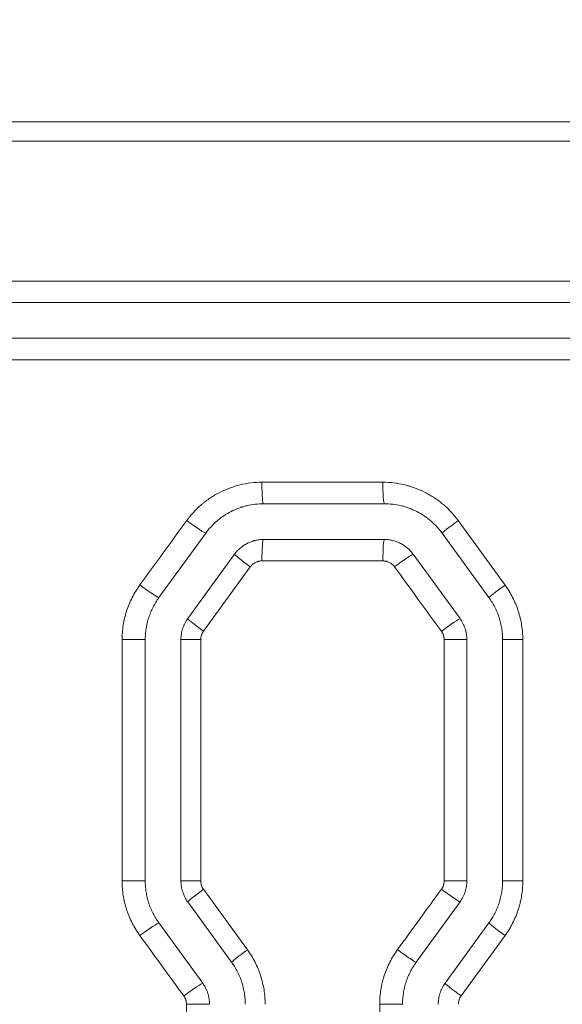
# Model space of a CAD drawing. Header units: millimetres. Extents: x 0 to 594, y 0 to 420.
# Tile 222 of 420: x 264.51 to 268.31, y 317.42 to 324.3. Entities that reach past the tile are written whole.
import ezdxf

# ---------------------------------------------------------------- set-up
doc = ezdxf.new("R2010")
doc.units = ezdxf.units.MM
doc.layers.add('1', color=7, linetype='Continuous', true_color=0xffffff)
doc.styles.add('Arial Unicode MS', font='txt')
doc.dimstyles.get("Standard").update_dxf_attribs({"dimtxt": 0.18, "dimasz": 0.18, "dimexe": 0.18, "dimexo": 0.0625, "dimgap": 0.09, "dimtad": 0, "dimtih": 1, "dimtoh": 1, "dimdec": 4, "dimzin": 0, "dimdsep": 46, "dimtxsty": 'Standard', "dimcen": 0.09, "dimadec": 0, "dimazin": 0, "dimtfac": 1, "dimtdec": 4, "dimtofl": 0, "dimtmove": 0, "dimatfit": 3, "dimfxl": 0, "dimtolj": 1, "dimtzin": 0, "dimarcsym": 0})

# ---------------------------------------------------------------- blocks, each defined once
blk = doc.blocks.new('_U0')
at = {"layer": '1', "color": 18, "lineweight": 13}
for p, q in [((147.6569, 304.1723), (147.6569, 390.192)), ((305.8469, 301.3923), (305.8469, 390.192)), ((147.6569, 388.192), (198.8518, 388.192)), ((305.8469, 388.192), (254.6521, 388.192))]:
    blk.add_line(p, q, dxfattribs=at)
at = {"layer": '1', "color": 18}
for points in [[(147.6569, 388.192), (151.1569, 389.1299), (151.1569, 387.2542)], [(305.8469, 388.192), (302.3469, 387.2542), (302.3469, 389.1299)]]:
    blk.add_solid(points, dxfattribs=at)
at = {"layer": '1', "color": 18, "linetype": 'Continuous', "lineweight": 13, "char_height": 3.5, "attachment_point": 7, "line_spacing_factor": 1.047437, "style": 'Arial Unicode MS'}
for s, insert in [('\\fArial Unicode MS|b0|i0;\\W1.0000;3.16', (200.5373, 385.5562)), ('\\fArial Unicode MS|b0|i0;\\W1.0000;LIFT POINT SPAN', (213.2036, 385.5562))]:
    blk.add_mtext(s, dxfattribs=dict(at, insert=insert))
blk = doc.blocks.new('_U8')
at = {"layer": '1', "color": 18, "lineweight": 13}
for p, q in [((305.8469, 341.6323), (287.0636, 341.6323)), ((289.0636, 341.6323), (289.0636, 254.0957)), ((305.8469, 301.3923), (287.0636, 301.3923)), ((289.0636, 254.0957), (284.0636, 254.0957))]:
    blk.add_line(p, q, dxfattribs=at)
at = {"layer": '1', "color": 18}
for points in [[(289.0636, 341.6323), (290.0014, 338.1323), (288.1258, 338.1323)], [(289.0636, 301.3923), (288.1258, 304.8923), (290.0014, 304.8923)]]:
    blk.add_solid(points, dxfattribs=at)
at = {"layer": '1', "color": 18, "linetype": 'Continuous', "lineweight": 13, "char_height": 3.5, "attachment_point": 7, "line_spacing_factor": 1.047437, "style": 'Arial Unicode MS'}
for s, insert in [('\\fArial Unicode MS|b0|i0;\\W1.0000;0.8', (259.842, 251.4599)), ('\\fArial Unicode MS|b0|i0;\\W1.0000;CTRS', (269.7891, 251.4599)), ('\\fArial Unicode MS|b0|i0;\\W1.0000;AFT LIFT POINTS', (259.842, 244.3979))]:
    blk.add_mtext(s, dxfattribs=dict(at, insert=insert))

msp = doc.modelspace()

# ---------------------------------------------------------------- linework, layer by layer
at = {"layer": '1', "color": 155, "linetype": 'Continuous', "lineweight": 13}
for p, q in [((260.4709, 322.4733), (273.8408, 322.4733)), ((273.8415, 322.3233), (260.4708, 322.3233)), ((260.4708, 322.0733), (273.8415, 322.0733)), ((273.8408, 321.9233), (260.4709, 321.9233)), ((266.2078, 321.0664), (267.0542, 321.0664)), ((266.2189, 320.9164), (267.0641, 320.9164)), ((267.5807, 320.7985), (267.9086, 320.3479)), ((265.487, 320.2597), (265.8144, 320.7103)), ((267.0641, 320.6664), (266.2189, 320.6664)), ((267.796, 320.2597), (267.4686, 320.7103)), ((265.6893, 320.1128), (266.0166, 320.5634)), ((267.0542, 320.5164), (266.2078, 320.5164)), ((267.5938, 320.1128), (267.2664, 320.5634)), ((266.1267, 320.4752), (265.7989, 320.0246)), ((265.2295, 319.9658), (265.3915, 319.9658)), ((265.2295, 318.2783), (265.2295, 319.9658)), ((265.3915, 318.2783), (265.3915, 319.9658)), ((265.6415, 318.2783), (265.6415, 319.9658)), ((265.7798, 319.9658), (265.6415, 319.9658)), ((265.7798, 319.9658), (265.7798, 318.2783)), ((267.4824, 319.9658), (267.6415, 319.9658)), ((267.4824, 318.2783), (267.4824, 319.9658)), ((267.6415, 318.2783), (267.6415, 319.9658)), ((267.8915, 318.2783), (267.8915, 319.9658)), ((268.0329, 319.9658), (267.8915, 319.9658)), ((268.0329, 319.9658), (268.0329, 318.2783)), ((265.2295, 318.2783), (265.3915, 318.2783)), ((265.7798, 318.2783), (265.6415, 318.2783)), ((267.4824, 318.2783), (267.6415, 318.2783)), ((268.0329, 318.2783), (267.8915, 318.2783)), ((265.7989, 318.2195), (266.1061, 317.7973)), ((265.996, 317.7091), (265.6893, 318.1313)), ((267.287, 317.7091), (267.5938, 318.1313)), ((265.7938, 317.5622), (265.487, 317.9844)), ((267.4893, 317.5622), (267.796, 317.9844)), ((267.9086, 317.8962), (267.6014, 317.474)), ((265.6801, 317.4152), (265.8415, 317.4152)), ((265.6801, 315.7301), (265.6801, 317.4152)), ((267.0318, 317.4152), (267.1915, 317.4152)), ((267.0318, 315.7301), (267.0318, 317.4152))]:
    msp.add_line(p, q, dxfattribs=at)
for centre, major_axis, ratio, start_param, end_param in [((266.2189, 321.0664), (0, 0.15), 0.074264, 1.570796, 3.141593), ((267.0641, 321.0664), (0, 0.15), 0.066536, 1.570796, 3.141593), ((265.6935, 320.7987), (-0.1214, 0.0882), 0.046567, 1.506784, 3.078028), ((267.59, 320.7985), (0.1214, 0.0882), 0.036328, 1.620756, 3.141593), ((266.2189, 320.5164), (0, -0.15), 0.074264, 3.141593, 4.712389), ((267.0641, 320.5164), (0, -0.15), 0.066536, 3.141593, 4.712389), ((266.138, 320.4752), (0.1214, -0.0882), 0.044167, 3.141593, 4.651672), ((267.1454, 320.4751), (-0.1214, -0.0882), 0.038725, 3.194399, 4.765643), ((265.3662, 320.3481), (-0.1214, 0.0882), 0.048337, 1.504357, 3.075602), ((267.9174, 320.3479), (0.1214, 0.0882), 0.034563, 1.618332, 3.141593), ((265.8106, 320.0246), (0.1214, -0.0882), 0.045937, 3.141593, 4.649246), ((267.4727, 320.0245), (-0.1214, -0.0882), 0.036959, 3.191974, 4.763219), ((265.8106, 318.2195), (0.1214, 0.0882), 0.045937, 1.633939, 3.141593), ((267.4727, 318.2196), (-0.1214, 0.0882), 0.036959, 1.519967, 3.091211), ((265.3662, 317.896), (-0.1214, -0.0882), 0.048337, 3.207584, 4.778828), ((267.9174, 317.8962), (0.1214, -0.0882), 0.034563, 3.141593, 4.664853), ((266.1174, 317.7973), (0.1214, 0.0882), 0.044279, 1.631666, 3.141593), ((267.166, 317.7974), (-0.1214, 0.0882), 0.038614, 1.517695, 3.088939), ((265.6729, 317.4738), (-0.1214, -0.0882), 0.046679, 3.20531, 4.776554), ((267.6106, 317.474), (0.1214, -0.0882), 0.036217, 3.141593, 4.662582)]:
    msp.add_ellipse(centre, major_axis=major_axis, ratio=ratio, start_param=start_param, end_param=end_param, dxfattribs=at)
for points, knots in [([(260.4539, 323.5868), (262.409, 323.5868), (264.3721, 323.5868), (268.8367, 323.5868), (271.3404, 323.5869), (273.8415, 323.5869)], [0, 0, 0, 0, 0.440579, 0.440579, 1, 1, 1, 1]), ([(273.8413, 323.4515), (272.5894, 323.4515), (271.3376, 323.4515), (268.8357, 323.4515), (267.5856, 323.4515), (265.0885, 323.4515), (263.8415, 323.4515), (261.8863, 323.4515), (261.1765, 323.4515), (260.4677, 323.4515)], [0, 0, 0, 0, 0.280048, 0.280048, 0.560097, 0.560097, 0.840145, 0.840145, 1, 1, 1, 1]), ([(265.6817, 320.7987), (265.6968, 320.8195), (265.7131, 320.8393), (265.7478, 320.8768), (265.7663, 320.8945), (265.7907, 320.9153), (265.7957, 320.9194), (265.8057, 320.9274), (265.8108, 320.9314), (265.8261, 320.9429), (265.8365, 320.9503), (265.8683, 320.9715), (265.8903, 320.9843), (265.9355, 321.0073), (265.9589, 321.0175), (265.989, 321.0286), (265.9951, 321.0307), (266.0073, 321.0348), (266.0134, 321.0368), (266.0317, 321.0423), (266.044, 321.0456), (266.0811, 321.0545), (266.1061, 321.0589), (266.1566, 321.0649), (266.182, 321.0664), (266.2078, 321.0664)], [0, 0, 0, 0, 0.125, 0.125, 0.25, 0.25, 0.28125, 0.28125, 0.3125, 0.3125, 0.375, 0.375, 0.5, 0.5, 0.625, 0.625, 0.65625, 0.65625, 0.6875, 0.6875, 0.75, 0.75, 0.875, 0.875, 1, 1, 1, 1]), ([(267.0542, 321.0664), (267.0799, 321.0664), (267.1055, 321.0649), (267.1562, 321.0589), (267.1813, 321.0544), (267.2125, 321.0469), (267.2187, 321.0453), (267.2281, 321.0428), (267.2312, 321.0419), (267.2373, 321.0402), (267.2404, 321.0393), (267.2557, 321.0346), (267.2679, 321.0305), (267.3037, 321.0173), (267.327, 321.0071), (267.3723, 320.984), (267.3943, 320.9712), (267.4184, 320.9551), (267.4211, 320.9533), (267.4264, 320.9497), (267.429, 320.9478), (267.4369, 320.9422), (267.442, 320.9384), (267.4574, 320.9268), (267.4673, 320.9188), (267.4964, 320.894), (267.5147, 320.8764), (267.5493, 320.8391), (267.5656, 320.8193), (267.5807, 320.7985)], [0, 0, 0, 0, 0.125, 0.125, 0.25, 0.25, 0.28125, 0.28125, 0.296875, 0.296875, 0.3125, 0.3125, 0.375, 0.375, 0.5, 0.5, 0.625, 0.625, 0.640625, 0.640625, 0.65625, 0.65625, 0.6875, 0.6875, 0.75, 0.75, 0.875, 0.875, 1, 1, 1, 1]), ([(265.8144, 320.7103), (265.826, 320.7264), (265.8385, 320.7415), (265.8651, 320.7703), (265.8793, 320.7839), (265.9017, 320.803), (265.9094, 320.8092), (265.9192, 320.8167), (265.9212, 320.8181), (265.9252, 320.8211), (265.9312, 320.8254), (265.9373, 320.8296), (265.9577, 320.8432), (265.9915, 320.863), (266.0273, 320.8787), (266.0503, 320.8872), (266.0573, 320.8896), (266.0643, 320.8919), (266.069, 320.8934), (266.0714, 320.8942), (266.0832, 320.8978), (266.0927, 320.9003), (266.1214, 320.9072), (266.1406, 320.9106), (266.1795, 320.9153), (266.1991, 320.9164), (266.2189, 320.9164)], [0, 0, 0, 0, 0.125, 0.125, 0.25, 0.25, 0.3125, 0.3125, 0.328125, 0.328125, 0.34375, 0.375, 0.375, 0.5, 0.625, 0.625, 0.65625, 0.671875, 0.671875, 0.6875, 0.6875, 0.75, 0.75, 0.875, 0.875, 1, 1, 1, 1]), ([(267.4686, 320.7103), (267.457, 320.7264), (267.4445, 320.7415), (267.4179, 320.7703), (267.4038, 320.7838), (267.3815, 320.8029), (267.37, 320.8121), (267.3581, 320.8209), (267.3501, 320.8266), (267.346, 320.8294), (267.3255, 320.8432), (267.3085, 320.8531), (267.2737, 320.8708), (267.2558, 320.8786), (267.2283, 320.8888), (267.219, 320.8919), (267.2048, 320.8962), (267.2001, 320.8976), (267.1906, 320.9002), (267.1858, 320.9014), (267.1618, 320.9072), (267.1425, 320.9106), (267.1035, 320.9153), (267.0839, 320.9164), (267.0641, 320.9164)], [0, 0, 0, 0, 0.125, 0.125, 0.25, 0.25, 0.3125, 0.34375, 0.34375, 0.375, 0.375, 0.5, 0.5, 0.625, 0.625, 0.6875, 0.6875, 0.71875, 0.71875, 0.75, 0.75, 0.875, 0.875, 1, 1, 1, 1]), ([(266.0166, 320.5634), (266.0225, 320.5714), (266.0287, 320.579), (266.042, 320.5933), (266.049, 320.6001), (266.0602, 320.6096), (266.0659, 320.6142), (266.0718, 320.6186), (266.0759, 320.6215), (266.0779, 320.6229), (266.0882, 320.6298), (266.0966, 320.6347), (266.114, 320.6436), (266.123, 320.6475), (266.1368, 320.6526), (266.1414, 320.6542), (266.1485, 320.6563), (266.1509, 320.657), (266.1556, 320.6583), (266.158, 320.6589), (266.17, 320.6618), (266.1797, 320.6635), (266.1992, 320.6658), (266.209, 320.6664), (266.2189, 320.6664)], [0, 0, 0, 0, 0.125, 0.125, 0.25, 0.25, 0.3125, 0.34375, 0.34375, 0.375, 0.375, 0.5, 0.5, 0.625, 0.625, 0.6875, 0.6875, 0.71875, 0.71875, 0.75, 0.75, 0.875, 0.875, 1, 1, 1, 1]), ([(267.2664, 320.5634), (267.2606, 320.5713), (267.2482, 320.5865), (267.2341, 320.6001), (267.2229, 320.6096), (267.219, 320.6127), (267.2131, 320.6172), (267.2111, 320.6187), (267.2071, 320.6215), (267.205, 320.6229), (267.1948, 320.6298), (267.1779, 320.6397), (267.16, 320.6475), (267.1485, 320.6518), (267.1462, 320.6526), (267.1415, 320.6542), (267.1391, 320.6549), (267.132, 320.6571), (267.1273, 320.6584), (267.1129, 320.6618), (267.1033, 320.6635), (267.0839, 320.6658), (267.074, 320.6664), (267.0641, 320.6664)], [0, 0, 0, 0, 0.125, 0.25, 0.25, 0.3125, 0.3125, 0.34375, 0.34375, 0.375, 0.375, 0.5, 0.625, 0.625, 0.65625, 0.65625, 0.6875, 0.6875, 0.75, 0.75, 0.875, 0.875, 1, 1, 1, 1]), ([(266.2078, 320.5164), (266.2038, 320.5164), (266.1959, 320.516), (266.1882, 320.5146), (266.1824, 320.5132), (266.1805, 320.5127), (266.1767, 320.5115), (266.1749, 320.5109), (266.1694, 320.5089), (266.1622, 320.5057), (266.1554, 320.5018), (266.1513, 320.499), (266.1505, 320.4985), (266.1489, 320.4973), (266.1465, 320.4956), (266.1442, 320.4937), (266.1397, 320.4899), (266.1369, 320.4872), (266.1316, 320.4814), (266.1291, 320.4784), (266.1267, 320.4752)], [0, 0, 0, 0, 0.125, 0.25, 0.25, 0.3125, 0.3125, 0.375, 0.375, 0.5, 0.625, 0.625, 0.65625, 0.65625, 0.6875, 0.75, 0.75, 0.875, 0.875, 1, 1, 1, 1]), ([(267.1355, 320.4751), (267.1332, 320.4783), (267.1281, 320.4844), (267.1224, 320.4899), (267.1179, 320.4937), (267.1163, 320.495), (267.1132, 320.4974), (267.1116, 320.4985), (267.1066, 320.5018), (267.0999, 320.5057), (267.0926, 320.5089), (267.088, 320.5106), (267.087, 320.5109), (267.0851, 320.5116), (267.0823, 320.5124), (267.0795, 320.5132), (267.0737, 320.5146), (267.0699, 320.5153), (267.0621, 320.5162), (267.0581, 320.5164), (267.0542, 320.5164)], [0, 0, 0, 0, 0.125, 0.25, 0.25, 0.3125, 0.3125, 0.375, 0.375, 0.5, 0.625, 0.625, 0.65625, 0.65625, 0.6875, 0.75, 0.75, 0.875, 0.875, 1, 1, 1, 1]), ([(265.2295, 319.9658), (265.2295, 319.983), (265.2302, 320.0001), (265.2329, 320.034), (265.2369, 320.0678), (265.2436, 320.1011), (265.2495, 320.126), (265.2528, 320.1384), (265.2564, 320.1507), (265.2589, 320.1589), (265.2602, 320.163), (265.2668, 320.1834), (265.2727, 320.1994), (265.2858, 320.2307), (265.3, 320.2615), (265.3165, 320.291), (265.3343, 320.32), (265.3438, 320.3342), (265.3539, 320.3481)], [0, 0, 0, 0, 0.125, 0.125, 0.25, 0.375, 0.375, 0.4375, 0.46875, 0.46875, 0.5, 0.5, 0.625, 0.625, 0.75, 0.875, 0.875, 1, 1, 1, 1]), ([(267.9086, 320.3479), (267.9187, 320.334), (267.9281, 320.3198), (267.9459, 320.2908), (267.9625, 320.2612), (267.9768, 320.2303), (267.9866, 320.2067), (267.9897, 320.1987), (267.9942, 320.1867), (267.9956, 320.1826), (267.9984, 320.1745), (267.9998, 320.1705), (268.0064, 320.1501), (268.011, 320.1338), (268.0189, 320.1008), (268.0255, 320.0676), (268.0295, 320.0339), (268.0322, 320), (268.0329, 319.983), (268.0329, 319.9658)], [0, 0, 0, 0, 0.125, 0.125, 0.25, 0.375, 0.375, 0.4375, 0.4375, 0.46875, 0.46875, 0.5, 0.5, 0.625, 0.625, 0.75, 0.875, 0.875, 1, 1, 1, 1]), ([(265.3915, 319.9658), (265.3915, 319.979), (265.392, 319.9921), (265.3941, 320.0182), (265.3972, 320.0442), (265.4023, 320.0698), (265.4069, 320.0889), (265.4093, 320.0984), (265.4121, 320.1079), (265.414, 320.1142), (265.415, 320.1173), (265.4201, 320.133), (265.4247, 320.1453), (265.4347, 320.1694), (265.4456, 320.1931), (265.4583, 320.2159), (265.472, 320.2381), (265.4793, 320.249), (265.487, 320.2597)], [0, 0, 0, 0, 0.125, 0.125, 0.25, 0.375, 0.375, 0.4375, 0.46875, 0.46875, 0.5, 0.5, 0.625, 0.625, 0.75, 0.875, 0.875, 1, 1, 1, 1]), ([(267.8915, 319.9658), (267.8915, 319.979), (267.891, 319.9921), (267.8889, 320.0182), (267.8859, 320.0441), (267.8808, 320.0696), (267.8747, 320.095), (267.8712, 320.1076), (267.8661, 320.1232), (267.8651, 320.1264), (267.8629, 320.1326), (267.8618, 320.1357), (267.8584, 320.145), (267.856, 320.1511), (267.8484, 320.1693), (267.8375, 320.193), (267.8247, 320.2158), (267.8111, 320.2381), (267.8038, 320.249), (267.796, 320.2597)], [0, 0, 0, 0, 0.125, 0.125, 0.25, 0.375, 0.375, 0.5, 0.5, 0.53125, 0.53125, 0.5625, 0.5625, 0.625, 0.625, 0.75, 0.875, 0.875, 1, 1, 1, 1]), ([(265.6415, 319.9658), (265.6415, 319.979), (265.6426, 319.992), (265.6466, 320.0178), (265.6497, 320.0304), (265.6547, 320.0461), (265.6558, 320.0492), (265.6581, 320.0554), (265.6593, 320.0584), (265.663, 320.0675), (265.6658, 320.0735), (265.6747, 320.0909), (265.6815, 320.1021), (265.6893, 320.1128)], [0, 0, 0, 0, 0.25, 0.25, 0.5, 0.5, 0.5625, 0.5625, 0.625, 0.625, 0.75, 0.75, 1, 1, 1, 1]), ([(267.6415, 319.9658), (267.6415, 319.9789), (267.6405, 319.9919), (267.6374, 320.0113), (267.6362, 320.0177), (267.6342, 320.0257), (267.6338, 320.0273), (267.633, 320.0305), (267.6326, 320.0321), (267.6312, 320.0369), (267.6303, 320.04), (267.6252, 320.0557), (267.6202, 320.0677), (267.6084, 320.0909), (267.6015, 320.1021), (267.5938, 320.1128)], [0, 0, 0, 0, 0.25, 0.25, 0.375, 0.375, 0.40625, 0.40625, 0.4375, 0.4375, 0.5, 0.5, 0.75, 0.75, 1, 1, 1, 1]), ([(265.7989, 320.0246), (265.7958, 320.0203), (265.7931, 320.0159), (265.7895, 320.0089), (265.7879, 320.0053), (265.7864, 320.0017), (265.7855, 319.9992), (265.7851, 319.9979), (265.7831, 319.9917), (265.7818, 319.9866), (265.7802, 319.9763), (265.7798, 319.9711), (265.7798, 319.9658)], [0, 0, 0, 0, 0.25, 0.25, 0.375, 0.4375, 0.4375, 0.5, 0.5, 0.75, 0.75, 1, 1, 1, 1]), ([(267.4824, 319.9658), (267.4824, 319.9711), (267.482, 319.9763), (267.4808, 319.984), (267.4803, 319.9866), (267.4793, 319.9904), (267.479, 319.9917), (267.4783, 319.9942), (267.4779, 319.9955), (267.4759, 320.0017), (267.4739, 320.0065), (267.4703, 320.0134), (267.4684, 320.0169), (267.4663, 320.0202), (267.4648, 320.0223), (267.4641, 320.0234), (267.4633, 320.0245)], [0, 0, 0, 0, 0.25, 0.25, 0.375, 0.375, 0.4375, 0.4375, 0.5, 0.5, 0.75, 0.75, 0.875, 0.9375, 0.9375, 1, 1, 1, 1]), ([(265.3539, 317.896), (265.3438, 317.9099), (265.3343, 317.9241), (265.3165, 317.9531), (265.2999, 317.9828), (265.2856, 318.0137), (265.2758, 318.0373), (265.2727, 318.0453), (265.2683, 318.0573), (265.2668, 318.0614), (265.264, 318.0695), (265.2626, 318.0735), (265.256, 318.0938), (265.2514, 318.1102), (265.2435, 318.1432), (265.2369, 318.1764), (265.2329, 318.2101), (265.2309, 318.2355), (265.2301, 318.2483), (265.2298, 318.2611), (265.2296, 318.2697), (265.2295, 318.274), (265.2295, 318.2783)], [0, 0, 0, 0, 0.125, 0.125, 0.25, 0.375, 0.375, 0.4375, 0.4375, 0.46875, 0.46875, 0.5, 0.5, 0.625, 0.625, 0.75, 0.875, 0.875, 0.9375, 0.96875, 0.96875, 1, 1, 1, 1]), ([(265.487, 317.9844), (265.4793, 317.9951), (265.472, 318.006), (265.4583, 318.0283), (265.4456, 318.051), (265.4346, 318.0748), (265.4271, 318.0929), (265.4235, 318.1021), (265.4202, 318.1113), (265.418, 318.1176), (265.417, 318.1207), (265.4119, 318.1364), (265.4083, 318.149), (265.4023, 318.1744), (265.3972, 318.2), (265.3941, 318.2259), (265.392, 318.252), (265.3915, 318.2651), (265.3915, 318.2783)], [0, 0, 0, 0, 0.125, 0.125, 0.25, 0.375, 0.375, 0.4375, 0.46875, 0.46875, 0.5, 0.5, 0.625, 0.625, 0.75, 0.875, 0.875, 1, 1, 1, 1]), ([(265.6893, 318.1313), (265.6815, 318.142), (265.6747, 318.1532), (265.6629, 318.1763), (265.6579, 318.1884), (265.6528, 318.204), (265.6518, 318.2072), (265.65, 318.2135), (265.6492, 318.2167), (265.6469, 318.2263), (265.6456, 318.2327), (265.6426, 318.252), (265.6415, 318.2651), (265.6415, 318.2783)], [0, 0, 0, 0, 0.25, 0.25, 0.5, 0.5, 0.5625, 0.5625, 0.625, 0.625, 0.75, 0.75, 1, 1, 1, 1]), ([(265.7798, 318.2783), (265.7798, 318.273), (265.7802, 318.2678), (265.7814, 318.26), (265.7822, 318.2562), (265.7832, 318.2524), (265.7839, 318.2498), (265.7843, 318.2486), (265.7863, 318.2423), (265.7904, 318.2327), (265.7958, 318.2238), (265.7989, 318.2195)], [0, 0, 0, 0, 0.25, 0.25, 0.375, 0.4375, 0.4375, 0.5, 0.5, 0.75, 1, 1, 1, 1]), ([(267.4633, 318.2196), (267.4664, 318.2239), (267.4719, 318.2328), (267.4759, 318.2424), (267.4779, 318.2487), (267.4783, 318.2499), (267.479, 318.2525), (267.4793, 318.2537), (267.4803, 318.2575), (267.4808, 318.2601), (267.482, 318.2678), (267.4824, 318.273), (267.4824, 318.2783)], [0, 0, 0, 0, 0.25, 0.5, 0.5, 0.5625, 0.5625, 0.625, 0.625, 0.75, 0.75, 1, 1, 1, 1]), ([(267.5938, 318.1313), (267.6015, 318.142), (267.6083, 318.1531), (267.6172, 318.1705), (267.6199, 318.1764), (267.6237, 318.1855), (267.6249, 318.1886), (267.6272, 318.1948), (267.6283, 318.1979), (267.6334, 318.2136), (267.6364, 318.2263), (267.6405, 318.252), (267.6415, 318.2651), (267.6415, 318.2783)], [0, 0, 0, 0, 0.25, 0.25, 0.375, 0.375, 0.4375, 0.4375, 0.5, 0.5, 0.75, 0.75, 1, 1, 1, 1]), ([(267.796, 317.9844), (267.8038, 317.9951), (267.8111, 318.006), (267.8247, 318.0282), (267.8374, 318.051), (267.8483, 318.0746), (267.8583, 318.0987), (267.8629, 318.111), (267.868, 318.1266), (267.869, 318.1297), (267.8709, 318.1361), (267.8718, 318.1392), (267.8745, 318.1487), (267.8761, 318.1551), (267.8807, 318.1742), (267.8858, 318.1999), (267.8889, 318.2258), (267.891, 318.2519), (267.8915, 318.2651), (267.8915, 318.2783)], [0, 0, 0, 0, 0.125, 0.125, 0.25, 0.375, 0.375, 0.5, 0.5, 0.53125, 0.53125, 0.5625, 0.5625, 0.625, 0.625, 0.75, 0.875, 0.875, 1, 1, 1, 1]), ([(268.0329, 318.2783), (268.0329, 318.2611), (268.0322, 318.244), (268.0295, 318.2101), (268.0255, 318.1764), (268.0189, 318.143), (268.0129, 318.1181), (268.0107, 318.1099), (268.0072, 318.0975), (268.006, 318.0934), (268.0035, 318.0852), (268.0022, 318.0811), (267.9956, 318.0608), (267.9897, 318.0448), (267.9767, 318.0135), (267.9625, 317.9828), (267.9459, 317.9532), (267.9281, 317.9243), (267.9187, 317.9101), (267.9086, 317.8962)], [0, 0, 0, 0, 0.125, 0.125, 0.25, 0.375, 0.375, 0.4375, 0.4375, 0.46875, 0.46875, 0.5, 0.5, 0.625, 0.625, 0.75, 0.875, 0.875, 1, 1, 1, 1]), ([(266.1061, 317.7973), (266.1162, 317.7834), (266.1257, 317.7692), (266.1435, 317.7402), (266.1601, 317.7106), (266.1743, 317.6797), (266.1841, 317.6561), (266.1872, 317.6481), (266.1917, 317.6361), (266.1931, 317.6321), (266.1959, 317.624), (266.1973, 317.6199), (266.2039, 317.5996), (266.2085, 317.5832), (266.2164, 317.5502), (266.2231, 317.517), (266.227, 317.4833), (266.2297, 317.4494), (266.2304, 317.4324), (266.2304, 317.4152)], [0, 0, 0, 0, 0.125, 0.125, 0.25, 0.375, 0.375, 0.4375, 0.4375, 0.46875, 0.46875, 0.5, 0.5, 0.625, 0.625, 0.75, 0.875, 0.875, 1, 1, 1, 1]), ([(267.0318, 317.4152), (267.0318, 317.4324), (267.0325, 317.4495), (267.0352, 317.4834), (267.0392, 317.5172), (267.0459, 317.5505), (267.0518, 317.5754), (267.0551, 317.5878), (267.0587, 317.6001), (267.0612, 317.6083), (267.0625, 317.6124), (267.0691, 317.6327), (267.075, 317.6487), (267.088, 317.6801), (267.1022, 317.7108), (267.1188, 317.7404), (267.1366, 317.7693), (267.1461, 317.7835), (267.1562, 317.7974)], [0, 0, 0, 0, 0.125, 0.125, 0.25, 0.375, 0.375, 0.4375, 0.46875, 0.46875, 0.5, 0.5, 0.625, 0.625, 0.75, 0.875, 0.875, 1, 1, 1, 1]), ([(266.0915, 317.4152), (266.0915, 317.4284), (266.091, 317.4415), (266.0889, 317.4676), (266.0859, 317.4935), (266.0808, 317.5191), (266.0747, 317.5444), (266.0712, 317.557), (266.0661, 317.5727), (266.065, 317.5758), (266.0629, 317.582), (266.0618, 317.5851), (266.0584, 317.5944), (266.056, 317.6005), (266.0484, 317.6187), (266.0375, 317.6424), (266.0247, 317.6652), (266.0111, 317.6875), (266.0038, 317.6984), (265.996, 317.7091)], [0, 0, 0, 0, 0.125, 0.125, 0.25, 0.375, 0.375, 0.5, 0.5, 0.53125, 0.53125, 0.5625, 0.5625, 0.625, 0.625, 0.75, 0.875, 0.875, 1, 1, 1, 1]), ([(267.1915, 317.4152), (267.1915, 317.4284), (267.192, 317.4415), (267.1941, 317.4675), (267.1972, 317.4934), (267.2022, 317.519), (267.2083, 317.5444), (267.2119, 317.557), (267.217, 317.5727), (267.218, 317.5758), (267.2202, 317.5821), (267.2235, 317.5914), (267.2271, 317.6005), (267.2346, 317.6187), (267.2455, 317.6424), (267.2583, 317.6652), (267.272, 317.6875), (267.2792, 317.6984), (267.287, 317.7091)], [0, 0, 0, 0, 0.125, 0.125, 0.25, 0.375, 0.375, 0.5, 0.5, 0.53125, 0.53125, 0.5625, 0.625, 0.625, 0.75, 0.875, 0.875, 1, 1, 1, 1]), ([(265.8415, 317.4152), (265.8415, 317.4284), (265.8405, 317.4415), (265.8364, 317.4672), (265.8334, 317.4799), (265.8283, 317.4955), (265.8272, 317.4986), (265.8249, 317.5048), (265.8237, 317.5079), (265.82, 317.5169), (265.8172, 317.5229), (265.8084, 317.5403), (265.8015, 317.5515), (265.7938, 317.5622)], [0, 0, 0, 0, 0.25, 0.25, 0.5, 0.5, 0.5625, 0.5625, 0.625, 0.625, 0.75, 0.75, 1, 1, 1, 1]), ([(267.4415, 317.4152), (267.4415, 317.4284), (267.4426, 317.4414), (267.4466, 317.4672), (267.4497, 317.4798), (267.4547, 317.4955), (267.4558, 317.4986), (267.4581, 317.5048), (267.4593, 317.5078), (267.463, 317.5169), (267.4658, 317.5229), (267.4747, 317.5403), (267.4815, 317.5515), (267.4893, 317.5622)], [0, 0, 0, 0, 0.25, 0.25, 0.5, 0.5, 0.5625, 0.5625, 0.625, 0.625, 0.75, 0.75, 1, 1, 1, 1]), ([(265.6801, 317.4152), (265.6801, 317.4205), (265.6797, 317.4257), (265.6785, 317.4334), (265.678, 317.436), (265.677, 317.4398), (265.6767, 317.4411), (265.676, 317.4436), (265.6756, 317.4449), (265.6736, 317.4511), (265.6716, 317.4558), (265.668, 317.4628), (265.6668, 317.4651), (265.664, 317.4695), (265.6626, 317.4717), (265.661, 317.4738)], [0, 0, 0, 0, 0.25, 0.25, 0.375, 0.375, 0.4375, 0.4375, 0.5, 0.5, 0.75, 0.75, 0.875, 0.875, 1, 1, 1, 1]), ([(267.6014, 317.474), (267.5983, 317.4697), (267.5955, 317.4653), (267.592, 317.4583), (267.5903, 317.4547), (267.5889, 317.4511), (267.588, 317.4486), (267.5876, 317.4473), (267.5855, 317.4411), (267.5843, 317.436), (267.5827, 317.4257), (267.5823, 317.4205), (267.5823, 317.4152)], [0, 0, 0, 0, 0.25, 0.25, 0.375, 0.4375, 0.4375, 0.5, 0.5, 0.75, 0.75, 1, 1, 1, 1])]:
    msp.add_open_spline(points, degree=3, knots=knots, dxfattribs=at)
for points in [[(265.3539, 320.3481), (265.4631, 320.4983), (265.5724, 320.6485), (265.6817, 320.7987)], [(267.4633, 320.0245), (267.354, 320.1747), (267.2448, 320.3249), (267.1355, 320.4751)], [(267.1562, 317.7974), (267.2585, 317.9381), (267.3609, 318.0789), (267.4633, 318.2196)], [(265.661, 317.4738), (265.5586, 317.6146), (265.4563, 317.7553), (265.3539, 317.896)]]:
    msp.add_open_spline(points, degree=3, dxfattribs=at)

# ---------------------------------------------------------------- dimensions: what is measured, and where the dimension line sits
at = {"layer": '1', "color": 18, "linetype": 'Continuous', "lineweight": 13}
dim = msp.add_linear_dim(base=(305.8469, 388.192), p1=(147.6569, 304.1723), p2=(305.8469, 301.3923), text=' <> \\fArial Unicode MS|b0|i0;\\C18;{\\H1.00x;\\fArial Unicode MS|b0|i0;LIFT POINT SPAN\\fArial Unicode MS|b0|i0;}\\C18;', dimstyle='Standard', override={"dimtxt": 3.5, "dimasz": 3.5, "dimexe": 2, "dimexo": 0, "dimgap": 1.5, "dimtih": 1, "dimtoh": 1, "dimdec": 2, "dimlfac": 0.02, "dimdsep": 46, "dimlunit": 2, "dimtxsty": 'Arial Unicode MS', "dimsah": 1, "dimse1": 0, "dimse2": 0, "dimsd1": 0, "dimsd2": 0, "dimclrd": 18, "dimclre": 18, "dimclrt": 18, "dimtol": 0, "dimtm": -0.1, "dimtfac": 1, "dimtdec": 2, "dimtofl": 1, "dimtmove": 0, "dimlwd": 13, "dimlwe": 13}, dxfattribs=at)
dim.commit()
dim.dimension.update_dxf_attribs({"geometry": '_U0', "text_midpoint": (226.7519, 388.192), "dimtype": 160})
dim = msp.add_linear_dim(base=(289.0636, 301.3923), p1=(305.8469, 341.6323), p2=(305.8469, 301.3923), angle=90, text=' <> \\fArial Unicode MS|b0|i0;\\C18;{\\H1.00x;\\fArial Unicode MS|b0|i0;CTRS\\fArial Unicode MS|b0|i0;}\\C18;\\P\\fArial Unicode MS|b0|i0;\\C18;{\\H1.00x;\\fArial Unicode MS|b0|i0;AFT LIFT POINTS\\fArial Unicode MS|b0|i0;}\\C18;', dimstyle='Standard', override={"dimtxt": 3.5, "dimasz": 3.5, "dimexe": 2, "dimexo": 0, "dimgap": 1.5, "dimtih": 1, "dimtoh": 1, "dimdec": 1, "dimlfac": 0.02, "dimdsep": 46, "dimlunit": 2, "dimtxsty": 'Arial Unicode MS', "dimsah": 1, "dimse1": 0, "dimse2": 0, "dimsd1": 0, "dimsd2": 0, "dimclrd": 18, "dimclre": 18, "dimclrt": 18, "dimtol": 0, "dimtm": -0.1, "dimtfac": 1, "dimtdec": 2, "dimtofl": 1, "dimtmove": 1, "dimlwd": 13, "dimlwe": 13}, dxfattribs=at)
dim.commit()
dim.dimension.update_dxf_attribs({"geometry": '_U8', "text_midpoint": (279.4955, 250.5874), "dimtype": 160})

doc.saveas('drawing.dxf')
